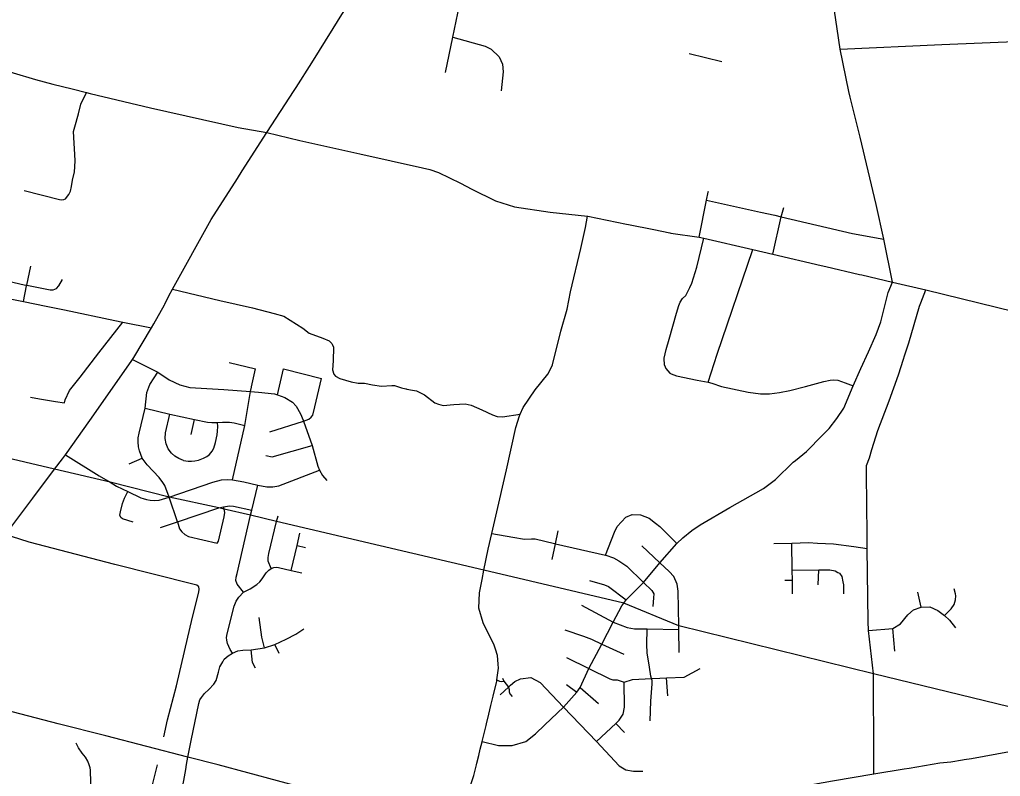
# Model space of a CAD drawing. Extents: x 1755200 to 1902939, y 644115 to 788070.
# Drawn here: x 1808258 to 1819343, y 692927 to 701476 of the extents above; entities that cross this region are included whole.
import ezdxf

# ---------------------------------------------------------------- set-up
doc = ezdxf.new("R2010")
doc.units = 0
for name, color, linetype in [('GM_X_City_Street', 7, 'Continuous'), ('GM_X_County_Road', 7, 'Continuous'), ('GM_X_Interstate_Route', 7, 'Continuous'), ('GM_X_Township', 7, 'Continuous'), ('GM_X_Township_Road', 7, 'Continuous'), ('GM_X_US_Route', 7, 'Continuous')]:
    doc.layers.add(name, color=color, linetype=linetype)

msp = doc.modelspace()

# ---------------------------------------------------------------- linework, layer by layer
at = {"layer": 'GM_X_City_Street'}
for points in [[(1813070, 700880), (1813154, 701278), (1813210, 701548), (1813249, 701734), (1813255, 701754)], [(1813154, 701278), (1813521, 701177), (1813587, 701143), (1813679, 701054), (1813717, 700972), (1813722, 700886), (1813699, 700672)], [(1815824, 701094), (1816193, 701004)], [(1808777, 699453), (1808814, 699499), (1808832, 699538), (1808844, 699592), (1808857, 699662), (1808877, 699755), (1808884, 699811), (1808886, 699883), (1808868, 700213), (1808881, 700265), (1808924, 700410), (1808950, 700522), (1809014, 700652)], [(1808853, 700693), (1809014, 700652), (1809057, 700642)], [(1808309, 699546), (1808711, 699442), (1808727, 699439), (1808759, 699445), (1808777, 699453)], [(1815937, 699017), (1816022, 699435), (1816040, 699528), (1816043, 699538)], [(1816022, 699435), (1816632, 699302), (1816792, 699265)], [(1816770, 698825), (1816866, 699248), (1816894, 699352)], [(1816792, 699265), (1816866, 699248), (1817673, 699061), (1818026, 698994)], [(1815547, 697572), (1815542, 697652), (1815564, 697750), (1815600, 697867), (1815683, 698161), (1815709, 698245), (1815725, 698283), (1815751, 698325), (1815788, 698359), (1815833, 698449), (1815855, 698499), (1815911, 698681), (1815991, 699006)], [(1815605, 699067), (1815620, 699064), (1815937, 699017), (1815991, 699006), (1816544, 698877), (1816770, 698825), (1817317, 698699), (1817369, 698687), (1817752, 698598), (1817778, 698592)], [(1816041, 697382), (1816142, 697695), (1816544, 698877)], [(1808337, 698469), (1808339, 698475), (1808385, 698691)], [(1807729, 698599), (1807745, 698595), (1808030, 698543), (1808311, 698481)], [(1808311, 698481), (1808339, 698475), (1808604, 698423), (1808639, 698424), (1808675, 698440), (1808701, 698470), (1808744, 698541)], [(1807312, 698491), (1807342, 698485), (1807705, 698411), (1808302, 698291), (1808557, 698239)], [(1808302, 698291), (1808337, 698469)], [(1817027, 696497), (1817150, 696598), (1817333, 696780), (1817407, 696855), (1817494, 696969), (1817572, 697088), (1817677, 697339), (1817766, 697534), (1817853, 697721), (1817939, 697917), (1817990, 698062), (1818014, 698152), (1818076, 698393), (1818123, 698509)], [(1808557, 698239), (1808748, 698201), (1808764, 698197)], [(1818260, 697679), (1818307, 697825), (1818430, 698238), (1818445, 698278)], [(1809334, 698076), (1809425, 698057), (1809749, 697995)], [(1811791, 697808), (1811807, 697776), (1811801, 697621), (1811793, 697519), (1811810, 697469), (1811828, 697447), (1811876, 697420), (1812006, 697385), (1812086, 697370), (1812158, 697370), (1812246, 697351), (1812348, 697334), (1812465, 697343), (1812495, 697343), (1812529, 697331), (1812575, 697318), (1812623, 697304), (1812628, 697303), (1812634, 697302)], [(1809536, 697637), (1809820, 697493), (1809950, 697406), (1810071, 697349), (1810183, 697321), (1810566, 697297), (1810867, 697273), (1810960, 697266), (1811138, 697249), (1811174, 697236), (1811256, 697206), (1811344, 697153), (1811382, 697108), (1811431, 697024), (1811463, 696951), (1811465, 696940), (1811563, 696665), (1811628, 696432), (1811648, 696387), (1811682, 696326), (1811732, 696271)], [(1810626, 697602), (1810924, 697531)], [(1810878, 697323), (1810878, 697327), (1810924, 697531)], [(1811174, 697236), (1811241, 697531), (1811669, 697421)], [(1815547, 697572), (1815562, 697534), (1815608, 697483), (1815621, 697475), (1815683, 697450), (1815914, 697404), (1816041, 697382), (1816080, 697368), (1816189, 697333), (1816494, 697266), (1816633, 697249), (1816732, 697248), (1816845, 697262), (1816963, 697285), (1817139, 697331), (1817264, 697364), (1817346, 697387), (1817417, 697404), (1817461, 697406), (1817506, 697401), (1817588, 697373), (1817677, 697339)], [(1810042, 695801), (1809948, 696080), (1809900, 696211), (1809876, 696247), (1809835, 696302), (1809699, 696445), (1809645, 696520), (1809613, 696606), (1809603, 696650), (1809597, 696708), (1809598, 696751), (1809608, 696803), (1809677, 697087), (1809696, 697264), (1809731, 697352), (1809779, 697429), (1809820, 697493)], [(1811465, 696940), (1811527, 696961), (1811553, 696983), (1811573, 697009), (1811596, 697101), (1811669, 697421)], [(1810664, 696278), (1810805, 696889), (1810867, 697273), (1810878, 697323)], [(1809677, 697087), (1809958, 697020), (1810235, 696959), (1810382, 696928), (1810430, 696924), (1810493, 696924), (1810553, 696930), (1810629, 696927), (1810682, 696920), (1810805, 696889)], [(1810110, 696497), (1810056, 696518), (1810011, 696545), (1809974, 696578), (1809938, 696628), (1809913, 696685), (1809904, 696742), (1809907, 696808), (1809958, 697020)], [(1810110, 696497), (1810165, 696488), (1810200, 696487), (1810238, 696491), (1810279, 696500), (1810337, 696521), (1810373, 696539), (1810403, 696563), (1810436, 696599), (1810455, 696635), (1810471, 696697), (1810491, 696786), (1810496, 696826), (1810497, 696879), (1810493, 696924)], [(1810197, 696788), (1810235, 696959)], [(1811085, 696820), (1811465, 696940)], [(1811042, 696550), (1811112, 696536), (1811563, 696665)], [(1808776, 696560), (1809158, 696323), (1809281, 696250), (1809353, 696207), (1809483, 696144), (1809629, 696074), (1809653, 696065), (1809693, 696053), (1809732, 696046), (1809788, 696042), (1809834, 696046), (1809948, 696080), (1810443, 696251), (1810541, 696275), (1810610, 696279), (1810664, 696278), (1810792, 696253), (1810951, 696217), (1811053, 696197), (1811120, 696197), (1811189, 696208), (1811648, 696387)], [(1809495, 696459), (1809645, 696520)], [(1813486, 693321), (1813672, 693277), (1813826, 693276), (1813978, 693321), (1814087, 693407), (1814194, 693508), (1814406, 693710), (1814555, 693879), (1814593, 693930), (1814693, 694145), (1814837, 694419), (1814967, 694668), (1815064, 694853), (1815087, 694884), (1815114, 694921), (1815309, 695117), (1815494, 695338), (1815685, 695559), (1815754, 695622), (1815856, 695703), (1815948, 695768), (1816285, 695963), (1816667, 696179), (1816800, 696282), (1816999, 696475), (1817027, 696497)], [(1810790, 695006), (1810718, 695098), (1810703, 695139), (1810706, 695177), (1810716, 695219), (1810869, 695876), (1810883, 695934), (1810951, 696217)], [(1809541, 695798), (1809422, 695835), (1809401, 695852), (1809391, 695878), (1809398, 695914), (1809423, 696009), (1809445, 696070), (1809483, 696144)], [(1817850, 694675), (1817838, 695501), (1817832, 696158), (1817831, 696188)], [(1810044, 695802), (1810511, 695961), (1810564, 695973), (1810631, 695982), (1810675, 695978), (1810883, 695934)], [(1810492, 695563), (1810507, 695584), (1810570, 695857), (1810577, 695908), (1810570, 695947), (1810564, 695973)], [(1811101, 695276), (1811068, 695358), (1811066, 695398), (1811076, 695444), (1811163, 695807), (1811180, 695872)], [(1814878, 695425), (1814981, 695687), (1815013, 695748), (1815110, 695854), (1815181, 695884), (1815275, 695882), (1815373, 695845), (1815444, 695789), (1815494, 695748), (1815685, 695559)], [(1809849, 695737), (1810042, 695801), (1810044, 695802)], [(1810042, 695801), (1810067, 695722), (1810091, 695691), (1810127, 695660), (1810166, 695638), (1810492, 695563)], [(1811328, 695254), (1811397, 695534), (1811426, 695673)], [(1813595, 695670), (1813831, 695631), (1813963, 695607), (1814045, 695609), (1814085, 695612), (1814303, 695556), (1814313, 695554), (1814878, 695425), (1814884, 695424), (1814971, 695394), (1815030, 695362), (1815120, 695300), (1815306, 695120)], [(1814276, 695375), (1814313, 695554), (1814343, 695702)], [(1811397, 695534), (1811490, 695511)], [(1815291, 695530), (1815494, 695338)], [(1816783, 695556), (1816985, 695562), (1817175, 695569), (1817277, 695561), (1817458, 695552), (1817685, 695523), (1817838, 695501)], [(1816995, 694988), (1816992, 695144), (1816990, 695258), (1816985, 695562)], [(1815709, 694586), (1815709, 694586), (1815708, 694629), (1815700, 695021), (1815690, 695097), (1815652, 695183), (1815600, 695241), (1815494, 695338)], [(1810663, 694319), (1810639, 694362), (1810608, 694428), (1810599, 694464), (1810598, 694497), (1810604, 694539), (1810682, 694851), (1810704, 694907), (1810736, 694952), (1810790, 695006), (1810864, 695047), (1810940, 695094), (1810975, 695126), (1811001, 695158), (1811043, 695227), (1811074, 695258), (1811101, 695276)], [(1811101, 695276), (1811130, 695285), (1811162, 695289), (1811186, 695287), (1811328, 695254), (1811447, 695226)], [(1816990, 695258), (1817292, 695260), (1817416, 695260), (1817476, 695248), (1817507, 695231), (1817525, 695221), (1817550, 695184), (1817562, 695124), (1817569, 695092), (1817570, 694990)], [(1817282, 695090), (1817292, 695260)], [(1814698, 695140), (1814867, 695090), (1814912, 695073), (1815114, 694921)], [(1815306, 695120), (1815309, 695117), (1815404, 695025), (1815425, 694990), (1815424, 694943), (1815415, 694847)], [(1816906, 695142), (1816992, 695144)], [(1818446, 694840), (1818408, 695009)], [(1818711, 694746), (1818788, 694820), (1818819, 694869), (1818837, 694921), (1818838, 694965), (1818835, 694989), (1818820, 695045)], [(1814609, 694860), (1814967, 694668)], [(1817851, 694576), (1818127, 694599), (1818214, 694651), (1818295, 694751), (1818362, 694810), (1818446, 694840), (1818545, 694843), (1818634, 694801), (1818711, 694746), (1818768, 694693), (1818834, 694604)], [(1811026, 694380), (1810997, 694501), (1810964, 694721)], [(1814967, 694668), (1815125, 694610), (1815206, 694594), (1815350, 694594), (1815709, 694586)], [(1810555, 694219), (1810572, 694251), (1810614, 694287), (1810663, 694319), (1810726, 694344), (1810781, 694352), (1810876, 694355), (1811026, 694380), (1811141, 694416), (1811269, 694476), (1811379, 694532), (1811471, 694592)], [(1814421, 694582), (1814631, 694510), (1814720, 694478), (1814837, 694419)], [(1815408, 693994), (1815408, 694010), (1815401, 694033), (1815393, 694058), (1815376, 694162), (1815349, 694321), (1815347, 694416), (1815350, 694594)], [(1815714, 694328), (1815709, 694586)], [(1818149, 694342), (1818127, 694599)], [(1814837, 694419), (1815087, 694306)], [(1810926, 694150), (1810891, 694213), (1810876, 694355)], [(1811190, 694314), (1811141, 694416)], [(1810196, 693333), (1810283, 693751), (1810296, 693791), (1810315, 693818), (1810349, 693863), (1810397, 693910), (1810452, 693969), (1810478, 694010), (1810505, 694103), (1810522, 694164), (1810555, 694219)], [(1814440, 694270), (1814693, 694145)], [(1813584, 693727), (1813609, 693832), (1813651, 694003), (1813653, 694018), (1813672, 694148), (1813668, 694193)], [(1814693, 694145), (1814927, 694030), (1814961, 694019), (1815011, 694019), (1815090, 693993), (1815184, 694022), (1815401, 694033), (1815495, 694038), (1815569, 694041), (1815770, 694048), (1815951, 694144)], [(1813653, 694018), (1813683, 694002), (1813699, 693997), (1813732, 694004)], [(1813689, 693848), (1813785, 693936), (1813806, 693957), (1813854, 693998), (1813919, 694028), (1814037, 694042), (1814142, 693989), (1814406, 693710), (1814778, 693320), (1815036, 693047), (1815110, 693002), (1815195, 692984), (1815303, 692985)], [(1813715, 694037), (1813732, 694004), (1813785, 693936), (1813790, 693909), (1813791, 693881), (1813798, 693859), (1813825, 693831)], [(1814778, 693320), (1814997, 693525), (1815035, 693562), (1815079, 693629), (1815093, 693709), (1815090, 693993)], [(1815383, 693554), (1815391, 693775), (1815407, 693972), (1815408, 693994), (1815408, 693994)], [(1815585, 693838), (1815569, 694041)], [(1814438, 693965), (1814555, 693879)], [(1814593, 693930), (1814799, 693750)], [(1817911, 693269), (1817907, 693947)], [(1813485, 693316), (1813486, 693321), (1813530, 693502), (1813534, 693521)], [(1814997, 693525), (1815093, 693422)], [(1813447, 693162), (1813465, 693236), (1813485, 693316)], [(1809067, 692780), (1809065, 692881), (1809061, 692975), (1809059, 692996), (1809054, 693025), (1809046, 693059), (1809031, 693097), (1809004, 693143), (1808967, 693189), (1808924, 693250), (1808896, 693303)], [(1818312, 693021), (1818660, 693080), (1818781, 693090), (1818916, 693113), (1818935, 693116)], [(1809996, 692244), (1810136, 693003), (1810146, 693060)]]:
    msp.add_lwpolyline(points, dxfattribs=at)
at = {"layer": 'GM_X_County_Road'}
for points in [[(1818123, 698509), (1818026, 698994), (1817938, 699386), (1817759, 700149), (1817644, 700598), (1817629, 700665), (1817533, 701143), (1817450, 701707)], [(1817533, 701143), (1818679, 701196), (1820412, 701266), (1820415, 701266)], [(1807451, 701129), (1808185, 700873), (1808437, 700800), (1808633, 700748), (1808853, 700693)], [(1809057, 700642), (1809737, 700478), (1810730, 700256), (1811053, 700199)], [(1811053, 700199), (1811425, 700111), (1812105, 699958), (1812813, 699801), (1812894, 699783), (1812991, 699750), (1813240, 699627), (1813370, 699562), (1813638, 699430), (1813850, 699359), (1814253, 699302), (1814675, 699256), (1814681, 699255), (1815117, 699166), (1815138, 699162)], [(1813485, 695152), (1813506, 695256), (1813555, 695494), (1813595, 695670), (1813642, 695867), (1813760, 696391), (1813867, 696869), (1813907, 697001), (1813915, 697019), (1813950, 697093), (1814084, 697292), (1814228, 697472), (1814253, 697520), (1814280, 697576), (1814376, 697958), (1814445, 698205), (1814485, 698399), (1814601, 698891), (1814652, 699129), (1814675, 699256)], [(1815138, 699162), (1815426, 699103), (1815605, 699067)], [(1817778, 698592), (1818123, 698509), (1818500, 698424), (1820683, 697888)], [(1808764, 698197), (1809334, 698076)], [(1813668, 694193), (1813659, 694292), (1813635, 694363), (1813616, 694419), (1813582, 694493), (1813496, 694663), (1813450, 694828), (1813454, 694999), (1813485, 695152)], [(1813534, 693521), (1813560, 693629), (1813584, 693727)], [(1813422, 693059), (1813426, 693075), (1813447, 693162)], [(1813307, 692708), (1813315, 692723), (1813335, 692768), (1813392, 692937), (1813422, 693059)]]:
    msp.add_lwpolyline(points, dxfattribs=at)
at = {"layer": 'GM_X_Interstate_Route'}
msp.add_lwpolyline([(1814550, 691551), (1814371, 691658), (1813743, 692005), (1813454, 692129), (1812965, 692338), (1812503, 692508), (1811842, 692696), (1810502, 693057), (1810161, 693145), (1809234, 693383), (1808695, 693522), (1808191, 693653), (1807966, 693712), (1807335, 693869), (1806933, 693974)], dxfattribs=at)
at = {"layer": 'GM_X_Township'}
msp.add_lwpolyline([(1820279, 693511), (1817907, 694087), (1815708, 694629), (1815087, 694884), (1813506, 695256), (1811163, 695807), (1810869, 695876), (1810570, 695947), (1810511, 695961), (1809948, 696080), (1809281, 696250), (1808653, 696398), (1805040, 697248), (1799916, 698454), (1798676, 698746), (1796374, 699359), (1796095, 699426)], dxfattribs=at)
at = {"layer": 'GM_X_Township_Road'}
for points in [[(1809986, 698432), (1810522, 698301), (1810892, 698219), (1811136, 698154), (1811246, 698125), (1811460, 697992), (1811531, 697932), (1811687, 697877), (1811757, 697846), (1811785, 697820), (1811787, 697816), (1811791, 697808)], [(1818445, 698278), (1818500, 698424)], [(1808383, 697211), (1808483, 697191), (1808663, 697163), (1808764, 697146), (1808773, 697181), (1808821, 697286), (1808866, 697342), (1808941, 697435), (1809153, 697713), (1809425, 698057)], [(1817831, 696188), (1817829, 696438), (1817865, 696525), (1817888, 696621), (1817959, 696833), (1818084, 697170), (1818190, 697462), (1818248, 697641), (1818260, 697679)], [(1812634, 697302), (1812697, 697289), (1812745, 697283), (1812773, 697269), (1812833, 697238), (1812950, 697147), (1812994, 697133), (1813046, 697118), (1813167, 697127), (1813293, 697134), (1813361, 697120), (1813483, 697067), (1813601, 697010), (1813657, 696993), (1813717, 696989), (1813915, 697019)], [(1809889, 693372), (1809930, 693564), (1810030, 693949), (1810122, 694338), (1810212, 694726), (1810283, 695008), (1810286, 695042), (1810282, 695069), (1810263, 695086), (1810215, 695100), (1809336, 695322), (1808368, 695573), (1808168, 695635), (1808102, 695662), (1808072, 695681)], [(1817907, 694000), (1817907, 694087), (1817851, 694576), (1817850, 694675)], [(1817907, 693947), (1817907, 694000)], [(1810146, 693060), (1810161, 693145), (1810196, 693333)], [(1817911, 692956), (1817911, 693181), (1817911, 693269)], [(1818935, 693116), (1819015, 693130), (1819590, 693234), (1819608, 693238)], [(1809632, 692321), (1809815, 693059)], [(1814986, 692612), (1815238, 692600), (1815584, 692588), (1815780, 692588), (1815847, 692596), (1816062, 692633), (1816756, 692754), (1817088, 692814), (1817447, 692876), (1817911, 692956), (1818256, 693012), (1818312, 693021)]]:
    msp.add_lwpolyline(points, dxfattribs=at)
at = {"layer": 'GM_X_US_Route'}
for points in [[(1811362, 700675), (1811384, 700709), (1811562, 700989), (1811803, 701374), (1811901, 701532), (1812011, 701708), (1812102, 701855)], [(1810720, 699682), (1810774, 699768), (1811053, 700199), (1811362, 700675)], [(1809946, 698354), (1809986, 698432), (1810423, 699217), (1810720, 699682)], [(1809900, 698263), (1809946, 698354)], [(1809774, 698040), (1809896, 698255), (1809900, 698263)], [(1809549, 697658), (1809749, 697995), (1809774, 698040)], [(1809518, 697612), (1809536, 697637), (1809549, 697658)], [(1808742, 696515), (1808776, 696560), (1809052, 696946), (1809518, 697612)], [(1808406, 696068), (1808653, 696398), (1808742, 696515)], [(1808040, 695573), (1808102, 695662), (1808406, 696068)]]:
    msp.add_lwpolyline(points, dxfattribs=at)

doc.saveas('drawing.dxf')
